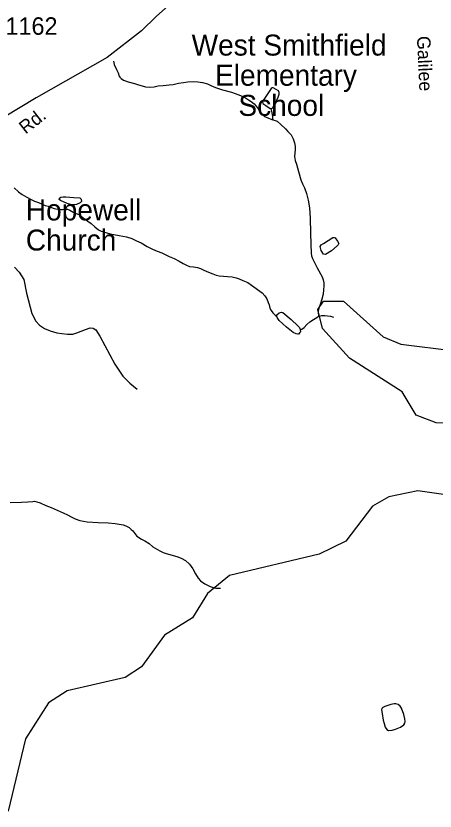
# Model space of a CAD drawing. Extents: x 2082433 to 2279600, y 546599 to 755198.
# Drawn here: x 2173935 to 2176931, y 632003 to 637688 of the extents above; entities that cross this region are included whole.
import ezdxf

# ---------------------------------------------------------------- set-up
doc = ezdxf.new("R2010")
doc.units = 0
for name, color, linetype in [('Exist Cultural Church with Cemetery Label', 7, 'Continuous'), ('Exist Cultural Educational Facility Elementary Label', 7, 'Continuous'), ('Exist Hydrographic Creek Single Shore', 7, 'Continuous'), ('Exist Hydrographic Misc Water Feature', 7, 'Continuous'), ('Exist Hydrographic Pond Under 1500 Sq Ft', 7, 'Continuous'), ('Exist Road Non-System Type 51', 7, 'Continuous'), ('Exist Road Secondary Type 51 Attributed', 7, 'Continuous'), ('Exist Road Secondary Type 51 Label', 7, 'Continuous'), ('Exist Road Secondary Type 51 Number Label', 7, 'Continuous')]:
    doc.layers.add(name, color=color, linetype=linetype)

msp = doc.modelspace()

# ---------------------------------------------------------------- linework, layer by layer
at = {"layer": 'Exist Hydrographic Creek Single Shore'}
msp.add_lwpolyline([(2177259, 634227.7), (2176808.1, 634292.6), (2176599.9, 634250.9), (2176483.9, 634184.4), (2176294, 633932.4), (2176102.9, 633841.1), (2175461.9, 633686.8), (2175305, 633558.8), (2175196.9, 633383.9), (2174997.8, 633260), (2174833, 633033.7), (2174716.9, 632957.4), (2174300.9, 632864.1), (2174168, 632778.2), (2174002.9, 632519.2), (2173880.9, 632003.4)], dxfattribs=at)
at = {"layer": 'Exist Hydrographic Misc Water Feature'}
for points in [[(2174633.7, 637365.9), (2174637.8, 637341.8), (2174653.8, 637306.1), (2174666.1, 637280.3), (2174673.9, 637258.4), (2174678.2, 637250.1), (2174687.9, 637240.1), (2174704.3, 637228.3), (2174738.5, 637216.6), (2174782.4, 637204.7), (2174812.1, 637194.9), (2174838.6, 637187.3), (2174862.6, 637181.3), (2174888.6, 637179.4), (2174924.3, 637181.7), (2174952.6, 637187.9), (2174988.5, 637191.8), (2175030.5, 637196), (2175058.4, 637198.3), (2175098.4, 637206.4), (2175133.9, 637212.8), (2175164.4, 637216.8), (2175202.1, 637219.1), (2175236.2, 637217.2), (2175270.2, 637211.7), (2175304.3, 637201.7), (2175328.4, 637192), (2175362.5, 637176.3), (2175412.1, 637160.2), (2175476.3, 637142.9), (2175528.8, 637123.2), (2175568.6, 637107.4), (2175598.7, 637089.4), (2175616.8, 637077.4), (2175638.9, 637059.9), (2175663.1, 637031.9), (2175679.3, 637005.9), (2175695.5, 636986), (2175715.4, 636970), (2175741.6, 636956.4), (2175771.4, 636944.5)], [(2175757, 637026.2), (2175763, 637026.5), (2175772.8, 637032.3), (2175788.8, 637058.7), (2175808.7, 637106.4), (2175816.7, 637128.8), (2175818.1, 637140.7), (2175812.4, 637152.5), (2175796.4, 637162.6), (2175774, 637174.5), (2175768.1, 637174.2), (2175760.3, 637170.5), (2175736.3, 637134.4), (2175702.9, 637083.9), (2175699, 637073.9), (2175700.8, 637061.9), (2175721.1, 637048.3), (2175753.1, 637026.4), (2175757, 637026.2)], [(2175757, 637026.2), (2175763, 637008.3), (2175765.4, 636994.6), (2175769.3, 636970.4), (2175769.1, 636956.6), (2175771.4, 636944.5)], [(2175771.4, 636944.5), (2175787.4, 636940.5), (2175801.7, 636934.7), (2175829.6, 636911), (2175861.6, 636881.1), (2175879.8, 636862.9), (2175902.4, 636837.2), (2175915.9, 636809.5), (2175926.2, 636781.2), (2175930.3, 636755.5), (2175930.5, 636733.5), (2175926.8, 636683.4), (2175931.1, 636655.6), (2175941.4, 636627.7), (2175955.3, 636575.7), (2175971.9, 636517.6), (2175984, 636487.8), (2175997.9, 636459.7), (2176012.1, 636419.8), (2176024.8, 636370.1), (2176032.8, 636316.2), (2176039.6, 636242.2), (2176042, 636134.3), (2176044.3, 636056.5), (2176046.3, 635992.5), (2176049, 635972.2), (2176054.9, 635954.3), (2176070.9, 635920.6), (2176089.6, 635886.6), (2176111.5, 635844.8), (2176123.4, 635822.7), (2176131.8, 635800.7), (2176136.1, 635781), (2176135.9, 635759.2), (2176134.1, 635731), (2176130.4, 635698.7), (2176122.4, 635663), (2176108.9, 635625), (2176100.7, 635599), (2176095.3, 635576.7), (2176095.1, 635562.9), (2176097, 635548.9), (2176099, 635540.8)], [(2173922.8, 636458.2), (2173953, 636430.5), (2173981.1, 636410.5), (2174013, 636392.7), (2174045.2, 636375.2), (2174067.4, 636364.9), (2174097.3, 636353.2), (2174123.4, 636341.5), (2174145.5, 636333.7), (2174165.8, 636327.8), (2174207.8, 636312.1), (2174247.6, 636304), (2174269.4, 636304.4), (2174289.9, 636306.6), (2174303.8, 636306.6), (2174321.6, 636298.6), (2174349.5, 636282.6), (2174389.9, 636265.1), (2174416, 636245), (2174450.2, 636221.1), (2174472.4, 636203.6), (2174499.8, 636179.6), (2174526.3, 636159.7), (2174544.1, 636149.7), (2174560.3, 636144.1), (2174610.2, 636130.4), (2174674.5, 636118.7), (2174726.4, 636108.8), (2174762.9, 636097.2), (2174798.4, 636081.3), (2174830.6, 636065.5), (2174872.6, 636039.7), (2174912.6, 636021.9), (2174945.2, 636006), (2174979, 635994.4), (2175031.3, 635968.7), (2175065.6, 635955), (2175101.3, 635934.9), (2175131.6, 635917.4), (2175155.4, 635905.3), (2175175.9, 635897.4), (2175205.8, 635893.6), (2175233.7, 635889.8), (2175255.7, 635882), (2175279.6, 635870.3), (2175311.8, 635856.1), (2175342.2, 635844.6), (2175366, 635834.5), (2175387.9, 635830.8), (2175419.9, 635826.8), (2175447.6, 635825), (2175481.8, 635823.1), (2175509.9, 635815.7), (2175531.9, 635809.5), (2175557.9, 635797.8), (2175592.1, 635781.7), (2175618.2, 635764), (2175694.5, 635708.7), (2175714.6, 635686.6), (2175728.7, 635664.5), (2175739.2, 635640.6), (2175745.1, 635622.8), (2175750.9, 635598.8), (2175758.9, 635582.9), (2175771.2, 635564.9), (2175781.4, 635555.2), (2175793.3, 635545.3), (2175801.3, 635539.2)], [(2174349.3, 636390.5), (2174393.2, 636387.1), (2174403, 636379.1), (2174403.5, 636360.8), (2174395.5, 636351.1), (2174369.4, 636340.8), (2174355.7, 636336.8), (2174335.6, 636336.6), (2174301.5, 636346.2), (2174253.4, 636368.1), (2174245.4, 636376.2), (2174247.4, 636386), (2174256.8, 636392.3), (2174272.8, 636394.3), (2174293.3, 636394.5), (2174349.3, 636390.5)], [(2176190.7, 636009.2), (2176148.5, 635983.1), (2176134.7, 635984.8), (2176116.7, 636010.7), (2176110.1, 636040.9), (2176116.5, 636050.9), (2176134.3, 636060.7), (2176200.3, 636105.1), (2176210.2, 636105.2), (2176216.1, 636101.1), (2176234, 636077.3), (2176242.4, 636061.5), (2176238.5, 636051.5), (2176230.5, 636043.4), (2176190.7, 636009.2)], [(2175801.3, 635539.2), (2175799.2, 635545.2), (2175801.1, 635551), (2175817.1, 635565.2), (2175833.1, 635571.3), (2175842.9, 635567.4), (2175903.6, 635517.7), (2175949.3, 635473.8), (2175961.7, 635460.3), (2175967.8, 635446.3)], [(2175967.8, 635446.3), (2175969.6, 635430.2), (2175965.8, 635424.3), (2175955.9, 635414.1), (2175950, 635414.1), (2175938.1, 635416), (2175915.9, 635425.8), (2175869.4, 635463.6), (2175817.5, 635511.2), (2175803.4, 635533.2), (2175801.3, 635539.2)], [(2175967.8, 635446.3), (2175979.9, 635448.2), (2175995.7, 635460.4), (2176013.7, 635482.4), (2176035.5, 635500.6), (2176061.3, 635518.6), (2176085.5, 635532.8), (2176099, 635540.8)], [(2176099, 635540.8), (2176105.4, 635542.7), (2176123, 635546.9), (2176143.1, 635547.2), (2176163.2, 635545.3), (2176185, 635541.2), (2176204.8, 635535.4)], [(2173895.3, 634209), (2173975.3, 634211.5), (2174021.4, 634215.5), (2174055.3, 634217.7), (2174069.4, 634218), (2174085.2, 634214), (2174109.4, 634206.3), (2174149.4, 634188.5), (2174187.5, 634174.6), (2174231.4, 634155), (2174274.1, 634135.2), (2174303.6, 634121.4), (2174334.2, 634105.4), (2174359.8, 634093.8), (2174392.2, 634081.6), (2174444.3, 634072.2), (2174522.4, 634066.4), (2174596, 634065), (2174646, 634059.1), (2174702.2, 634049.4), (2174722.1, 634043.5), (2174744.1, 634029.7), (2174760, 634015.9), (2174770.3, 634005.9), (2174792.4, 633978.2), (2174800.4, 633970.1), (2174832.4, 633948.2), (2174856.4, 633934.4), (2174887.2, 633916.8), (2174915.1, 633892.7), (2174963.3, 633863.2), (2174987.2, 633851.4), (2175009.2, 633845.3), (2175085.1, 633823.6), (2175117.5, 633811.8), (2175147.2, 633794.4), (2175177.3, 633768.3), (2175199.7, 633736.5), (2175220.2, 633698.6), (2175238, 633668.7), (2175254.4, 633648.8), (2175286.4, 633629), (2175324.3, 633609.5), (2175346.3, 633601.2), (2175364.3, 633597.3), (2175398.4, 633597.4)], [(2176559.4, 632654.3), (2176567.4, 632628.7), (2176575.2, 632604.4), (2176587.7, 632586.8), (2176599.4, 632578.9), (2176623.6, 632580.9), (2176647.5, 632589), (2176683.4, 632603.1), (2176707.4, 632619.3), (2176715.4, 632631.5), (2176716.9, 632643.5), (2176715, 632663.2), (2176709.1, 632693.3), (2176692.5, 632739.2), (2176682.4, 632753.3), (2176668.7, 632765.1), (2176650.6, 632771), (2176638.3, 632770.9), (2176614.7, 632764.7), (2176572.7, 632750.4), (2176556.9, 632744.3), (2176550.4, 632736.3), (2176548.7, 632726.4), (2176553, 632700.3), (2176559.4, 632654.3)]]:
    msp.add_lwpolyline(points, dxfattribs=at)
at = {"layer": 'Exist Hydrographic Pond Under 1500 Sq Ft'}
msp.add_lwpolyline([(2177372, 634763.3), (2176938.9, 634778.7), (2176797, 634834.1), (2176695.9, 635000.1), (2176320, 635240.6), (2176126.9, 635454.5), (2176093, 635589.7), (2176134, 635647.9), (2176275.9, 635648.3), (2176561, 635393.2), (2176686, 635341.5), (2177069.9, 635294.3), (2177153, 635243.4), (2177405, 634903.7), (2177405, 634795.5), (2177372, 634763.3)], dxfattribs=at)
at = {"layer": 'Exist Road Non-System Type 51'}
msp.add_lwpolyline([(2173925.1, 635891), (2173958.5, 635855.9), (2173991.8, 635803.3), (2174012, 635706.8), (2174048.8, 635561.2), (2174076.9, 635506.8), (2174103.2, 635476.9), (2174140.1, 635454.1), (2174180.4, 635436.6), (2174227.8, 635422.6), (2174264.6, 635417.3), (2174305, 635413.8), (2174341.8, 635413.8), (2174371.7, 635422.6), (2174432.2, 635445.4), (2174465.5, 635457.6), (2174486.6, 635455.9), (2174505.9, 635443.6), (2174535.7, 635399.7), (2174642.7, 635199.7), (2174700.6, 635113.8), (2174749.8, 635062.9), (2174802.4, 635020.8)], dxfattribs=at)
at = {"layer": 'Exist Road Secondary Type 51 Attributed'}
msp.add_lwpolyline([(2175451.5, 638147.3), (2174937.1, 637683.6), (2174833.1, 637582.3), (2174586.6, 637391.1), (2174080.4, 637103.3), (2173733.9, 636894.6), (2173581.3, 636796.3), (2173473.4, 636713.8), (2173382.4, 636634.3), (2173293.6, 636522.5), (2173185, 636367.9), (2172952.3, 635971.5), (2172800.8, 635728.1), (2172301.4, 635085.7), (2172138.2, 634868.1), (2171848.7, 634548.8), (2171444.3, 634157.6), (2171078.5, 633820.7), (2170889.9, 633648.8), (2170511.8, 633333), (2170249.5, 633104.9)], dxfattribs=at)

# ---------------------------------------------------------------- texts
at = {"layer": 'Exist Cultural Church with Cemetery Label'}
for s, p in [('Hopewell', (2174006.4, 636226.5)), ('Church', (2174006.4, 636010.9))]:
    msp.add_text(s, height=150, dxfattribs=at).set_placement(p)
at = {"layer": 'Exist Cultural Educational Facility Elementary Label'}
for s, p in [('West Smithfield', (2175191.3, 637404.7)), ('   Elementary ', (2175191.3, 637189.1)), ('      School', (2175191.3, 636973.5))]:
    msp.add_text(s, height=150, dxfattribs=at).set_placement(p)
at = {"layer": 'Exist Road Secondary Type 51 Label'}
for s, rotation, p in [('Galilee', 272.5971, (2176801.5, 637543)), ('Rd.', 38.0376, (2174004.6, 636839.2))]:
    msp.add_text(s, height=95, rotation=rotation, dxfattribs=at).set_placement(p)
at = {"layer": 'Exist Road Secondary Type 51 Number Label'}
msp.add_text('1162', height=125, dxfattribs=at).set_placement((2173860.9, 637553.3))

doc.saveas('drawing.dxf')
